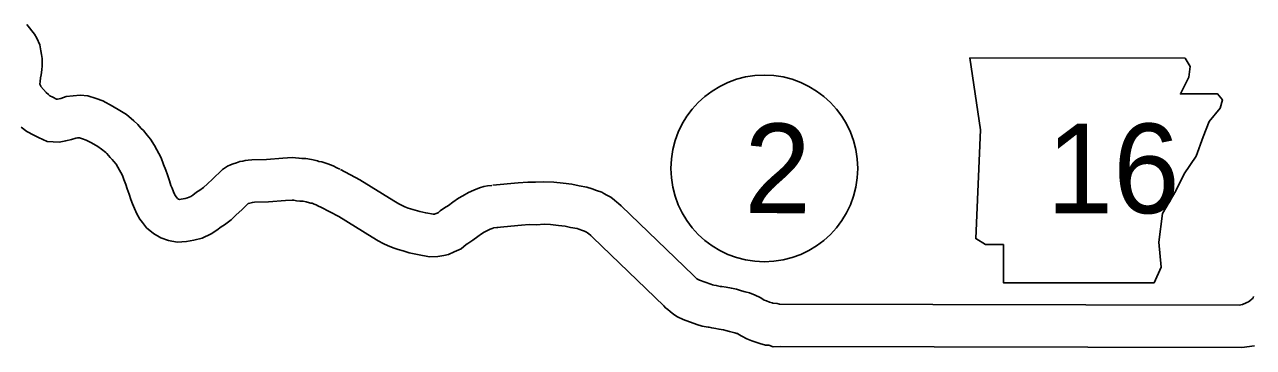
# Model space of a CAD drawing. Extents: x -939622 to -934245, y 1383184 to 1385301.
# Drawn here: x -936401.82 to -936375.77, y 1384961.27 to 1384968.12 of the extents above; entities that cross this region are included whole.
import ezdxf

# ---------------------------------------------------------------- set-up
doc = ezdxf.new("R2010")
doc.units = 0
for name, color, linetype in [('10', 7, 'Continuous'), ('21', 7, 'Continuous'), ('27', 7, 'Continuous')]:
    doc.layers.add(name, color=color, linetype=linetype)

msp = doc.modelspace()

# ---------------------------------------------------------------- linework, layer by layer
at = {"layer": '10'}
for points in [[(-936401.775, 1384968.119), (-936401.616, 1384967.917), (-936401.566, 1384967.83), (-936401.502, 1384967.692), (-936401.475, 1384967.559), (-936401.463, 1384967.487), (-936401.452, 1384967.399), (-936401.452, 1384967.319), (-936401.451, 1384967.244), (-936401.459, 1384967.157), (-936401.47, 1384967.055), (-936401.482, 1384966.985), (-936401.496, 1384966.911), (-936401.501, 1384966.855), (-936401.48, 1384966.81), (-936401.476, 1384966.803), (-936401.42, 1384966.739), (-936401.364, 1384966.674), (-936401.318, 1384966.632), (-936401.288, 1384966.609), (-936401.225, 1384966.575), (-936401.147, 1384966.539), (-936401.138, 1384966.535), (-936401.125, 1384966.538), (-936401.055, 1384966.551), (-936400.941, 1384966.589), (-936400.792, 1384966.609), (-936400.647, 1384966.618), (-936400.479, 1384966.606), (-936400.309, 1384966.547), (-936400.162, 1384966.5), (-936399.958, 1384966.389), (-936399.801, 1384966.294), (-936399.664, 1384966.208), (-936399.508, 1384966.079), (-936399.422, 1384965.998), (-936399.36, 1384965.923), (-936399.299, 1384965.869), (-936399.224, 1384965.77), (-936399.156, 1384965.687), (-936399.069, 1384965.551), (-936398.928, 1384965.29), (-936398.877, 1384965.152), (-936398.828, 1384965.03), (-936398.796, 1384964.931), (-936398.748, 1384964.803), (-936398.72, 1384964.707), (-936398.697, 1384964.65), (-936398.664, 1384964.566), (-936398.637, 1384964.506), (-936398.63, 1384964.495), (-936398.601, 1384964.458), (-936398.579, 1384964.426), (-936398.561, 1384964.417), (-936398.538, 1384964.408), (-936398.506, 1384964.411), (-936398.419, 1384964.426), (-936398.369, 1384964.439), (-936398.3, 1384964.472), (-936398.254, 1384964.5), (-936398.177, 1384964.559), (-936398.109, 1384964.604), (-936398.03, 1384964.664), (-936397.948, 1384964.742), (-936397.84, 1384964.839), (-936397.768, 1384964.912), (-936397.707, 1384964.968), (-936397.63, 1384965.04), (-936397.522, 1384965.111), (-936397.458, 1384965.139), (-936397.402, 1384965.167), (-936397.334, 1384965.187), (-936397.261, 1384965.213), (-936397.194, 1384965.222), (-936397.149, 1384965.234), (-936397.083, 1384965.24), (-936397.006, 1384965.248), (-936396.698, 1384965.258), (-936396.347, 1384965.283), (-936396.153, 1384965.295), (-936396.007, 1384965.286), (-936395.939, 1384965.274), (-936395.931, 1384965.274), (-936395.859, 1384965.274), (-936395.739, 1384965.254), (-936395.645, 1384965.232), (-936395.615, 1384965.225), (-936395.582, 1384965.216), (-936395.523, 1384965.209), (-936395.394, 1384965.166), (-936395.336, 1384965.139), (-936395.278, 1384965.118), (-936395.204, 1384965.079), (-936395.142, 1384965.05)], [(-936401.896, 1384965.94), (-936401.776, 1384965.85), (-936401.628, 1384965.77), (-936401.527, 1384965.723), (-936401.346, 1384965.639), (-936401.093, 1384965.626), (-936400.95, 1384965.655), (-936400.829, 1384965.678), (-936400.739, 1384965.708), (-936400.703, 1384965.712), (-936400.658, 1384965.715), (-936400.593, 1384965.693), (-936400.518, 1384965.669), (-936400.404, 1384965.607), (-936400.273, 1384965.528), (-936400.194, 1384965.478), (-936400.103, 1384965.403), (-936400.081, 1384965.382), (-936400.011, 1384965.296), (-936399.963, 1384965.255), (-936399.93, 1384965.211), (-936399.884, 1384965.155), (-936399.845, 1384965.094), (-936399.75, 1384964.918), (-936399.717, 1384964.828), (-936399.675, 1384964.723), (-936399.646, 1384964.635), (-936399.603, 1384964.518), (-936399.57, 1384964.41), (-936399.533, 1384964.317), (-936399.493, 1384964.216), (-936399.442, 1384964.102), (-936399.382, 1384963.993), (-936399.32, 1384963.916), (-936399.242, 1384963.806), (-936399.093, 1384963.683), (-936398.934, 1384963.593), (-936398.772, 1384963.537), (-936398.585, 1384963.501), (-936398.39, 1384963.517), (-936398.232, 1384963.545), (-936398.061, 1384963.588), (-936397.867, 1384963.681), (-936397.745, 1384963.756), (-936397.656, 1384963.824), (-936397.587, 1384963.87), (-936397.445, 1384963.978), (-936397.336, 1384964.081), (-936397.217, 1384964.189), (-936397.146, 1384964.261), (-936397.094, 1384964.308), (-936397.081, 1384964.321), (-936397.074, 1384964.324), (-936396.995, 1384964.344), (-936396.946, 1384964.349), (-936396.65, 1384964.359), (-936396.289, 1384964.385), (-936396.154, 1384964.393), (-936396.114, 1384964.391), (-936396.058, 1384964.381), (-936395.991, 1384964.373), (-936395.933, 1384964.374), (-936395.915, 1384964.371), (-936395.853, 1384964.356), (-936395.835, 1384964.352), (-936395.754, 1384964.331), (-936395.725, 1384964.327), (-936395.683, 1384964.308), (-936395.645, 1384964.294), (-936395.605, 1384964.273), (-936395.528, 1384964.236)], [(-936395.126, 1384965.041), (-936394.715, 1384964.825), (-936393.993, 1384964.376), (-936393.891, 1384964.316), (-936393.83, 1384964.285), (-936393.761, 1384964.253), (-936393.689, 1384964.225), (-936393.642, 1384964.21), (-936393.541, 1384964.18), (-936393.442, 1384964.15), (-936393.319, 1384964.123), (-936393.157, 1384964.094), (-936393.155, 1384964.094), (-936393.126, 1384964.099), (-936393.119, 1384964.101), (-936393.074, 1384964.12), (-936393.052, 1384964.13), (-936393.011, 1384964.165), (-936392.918, 1384964.229), (-936392.838, 1384964.278), (-936392.747, 1384964.351), (-936392.624, 1384964.434), (-936392.535, 1384964.488), (-936392.413, 1384964.558), (-936392.3, 1384964.607), (-936392.182, 1384964.653), (-936392.085, 1384964.682), (-936392.012, 1384964.694), (-936391.917, 1384964.707)], [(-936391.898, 1384964.709), (-936391.36, 1384964.76), (-936391.153, 1384964.774), (-936390.992, 1384964.772), (-936390.817, 1384964.782), (-936390.603, 1384964.772), (-936390.407, 1384964.75), (-936390.219, 1384964.73), (-936390.064, 1384964.697), (-936389.903, 1384964.665), (-936389.789, 1384964.633), (-936389.701, 1384964.599), (-936389.585, 1384964.564), (-936389.541, 1384964.535), (-936389.477, 1384964.502), (-936389.397, 1384964.455), (-936389.315, 1384964.396), (-936389.265, 1384964.351), (-936389.231, 1384964.319), (-936389.176, 1384964.274), (-936387.645, 1384962.795), (-936387.614, 1384962.763), (-936387.586, 1384962.738), (-936387.569, 1384962.723), (-936387.555, 1384962.713), (-936387.518, 1384962.696), (-936387.278, 1384962.607), (-936387.238, 1384962.595), (-936387.209, 1384962.589), (-936387.161, 1384962.585), (-936387.08, 1384962.564), (-936387.044, 1384962.559), (-936386.952, 1384962.546), (-936386.838, 1384962.523), (-936386.734, 1384962.504), (-936386.623, 1384962.468), (-936386.547, 1384962.447), (-936386.456, 1384962.427), (-936386.336, 1384962.378), (-936386.232, 1384962.324), (-936386.175, 1384962.289), (-936386.145, 1384962.273), (-936386.096, 1384962.254), (-936386.03, 1384962.231), (-936385.973, 1384962.212), (-936385.964, 1384962.21), (-936385.868, 1384962.203), (-936385.823, 1384962.188), (-936376.073, 1384962.167), (-936376.006, 1384962.176), (-936375.927, 1384962.212), (-936375.91, 1384962.219), (-936375.88, 1384962.237), (-936375.853, 1384962.255), (-936375.798, 1384962.296), (-936375.793, 1384962.299), (-936375.792, 1384962.3), (-936375.783, 1384962.313), (-936375.781, 1384962.317), (-936375.769, 1384962.349)], [(-936395.545, 1384964.245), (-936395.163, 1384964.044), (-936394.458, 1384963.605), (-936394.325, 1384963.527), (-936394.225, 1384963.476), (-936394.114, 1384963.424), (-936393.988, 1384963.375), (-936393.902, 1384963.348), (-936393.8, 1384963.319), (-936393.671, 1384963.278), (-936393.495, 1384963.24), (-936393.237, 1384963.193), (-936393.065, 1384963.194), (-936392.939, 1384963.219), (-936392.838, 1384963.242), (-936392.716, 1384963.295), (-936392.571, 1384963.358), (-936392.463, 1384963.45), (-936392.425, 1384963.476), (-936392.319, 1384963.542), (-936392.214, 1384963.625), (-936392.139, 1384963.676), (-936392.079, 1384963.712), (-936392.01, 1384963.752), (-936391.956, 1384963.775), (-936391.888, 1384963.802), (-936391.884, 1384963.803), (-936391.88, 1384963.803), (-936391.794, 1384963.815)], [(-936391.814, 1384963.813), (-936391.287, 1384963.863), (-936391.128, 1384963.874), (-936390.973, 1384963.871), (-936390.812, 1384963.881), (-936390.673, 1384963.874), (-936390.504, 1384963.855), (-936390.362, 1384963.84), (-936390.247, 1384963.815), (-936390.109, 1384963.788), (-936390.073, 1384963.778), (-936389.994, 1384963.747), (-936389.954, 1384963.735), (-936389.911, 1384963.713), (-936389.89, 1384963.701), (-936389.881, 1384963.695), (-936389.871, 1384963.685), (-936389.821, 1384963.64), (-936389.774, 1384963.601), (-936388.275, 1384962.152), (-936388.234, 1384962.111), (-936388.19, 1384962.071), (-936388.141, 1384962.027), (-936388.059, 1384961.966), (-936387.98, 1384961.917), (-936387.861, 1384961.863), (-936387.569, 1384961.755), (-936387.458, 1384961.72), (-936387.332, 1384961.697), (-936387.313, 1384961.695), (-936387.257, 1384961.681), (-936387.173, 1384961.668), (-936387.103, 1384961.658), (-936387.008, 1384961.64), (-936386.955, 1384961.63), (-936386.881, 1384961.606), (-936386.765, 1384961.574), (-936386.725, 1384961.565), (-936386.713, 1384961.56), (-936386.679, 1384961.542), (-936386.622, 1384961.506), (-936386.513, 1384961.45), (-936386.407, 1384961.41), (-936386.322, 1384961.38), (-936386.236, 1384961.351), (-936386.118, 1384961.318), (-936386.048, 1384961.313), (-936385.954, 1384961.281), (-936385.807, 1384961.288), (-936376.016, 1384961.267), (-936375.748, 1384961.302)]]:
    msp.add_lwpolyline(points, dxfattribs=at)
at = {"layer": '21'}
msp.add_lwpolyline([(-936381.786, 1384967.41), (-936381.557, 1384965.888), (-936381.659, 1384963.578), (-936381.456, 1384963.451), (-936381.075, 1384963.451), (-936381.075, 1384962.639), (-936377.878, 1384962.639), (-936377.726, 1384962.969), (-936377.776, 1384963.502), (-936377.7, 1384964.111), (-936377.421, 1384964.593), (-936377.243, 1384964.949), (-936376.99, 1384965.329), (-936376.837, 1384965.735), (-936376.711, 1384966.065), (-936376.482, 1384966.344), (-936376.431, 1384966.522), (-936376.533, 1384966.649), (-936377.32, 1384966.649), (-936377.142, 1384967.004), (-936377.117, 1384967.232), (-936377.222, 1384967.408)], close=True, dxfattribs=at)
at = {"layer": '27'}
msp.add_circle((-936386.142, 1384965.067), 1.98, dxfattribs=at)

# ---------------------------------------------------------------- texts
at = {"layer": '21'}
msp.add_text('16', height=1.9008, dxfattribs=at).set_placement((-936380.162, 1384964.116))
at = {"layer": '27'}
msp.add_text('2', height=1.901, rotation=359.9, dxfattribs=at).set_placement((-936386.569, 1384964.118))

doc.saveas('drawing.dxf')
